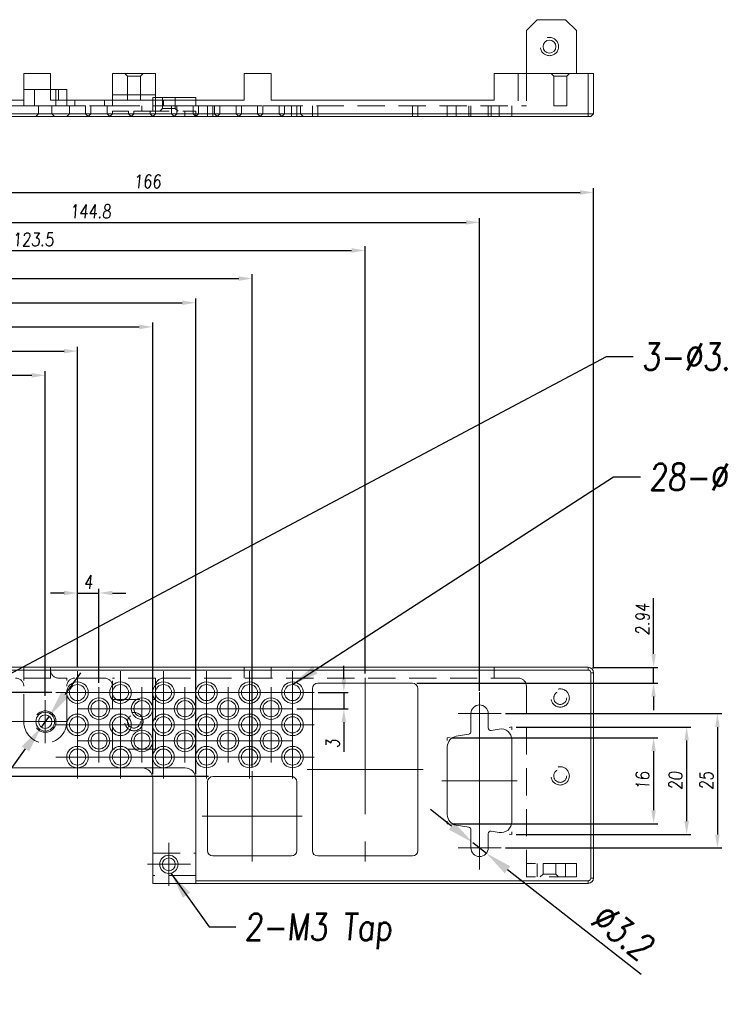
# Model space of a CAD drawing. Header units: millimetres. Extents: x 4497 to 11741, y 5958 to 12619.
# Tile 302 of 424: x 5019 to 5150, y 12169 to 12352. Entities that reach past the tile are written whole.
import ezdxf

# ---------------------------------------------------------------- set-up
doc = ezdxf.new("R2010")
doc.units = ezdxf.units.MM
doc.header["$LTSCALE"] = 0.8
doc.header["$PDMODE"] = 3
doc.header["$PDSIZE"] = 0.3125
doc.linetypes.add('CENTER', pattern=[50.8, 31.75, -6.35, 6.35, -6.35])
doc.linetypes.add('HIDDEN', pattern=[9.525, 6.35, -3.175])
doc.layers.get('0').update_dxf_attribs({"linetype": 'CONTINUOUS', "lineweight": 0})
doc.layers.get('Defpoints').update_dxf_attribs({"linetype": 'CONTINUOUS', "lineweight": 0})
for name, color, linetype, lineweight in [('1', 2, 'CENTER', 0), ('2', 3, 'CONTINUOUS', 0), ('3', 5, 'HIDDEN', 0), ('P', 1, 'CONTINUOUS', 0)]:
    doc.layers.add(name, color=color, linetype=linetype, lineweight=lineweight)
doc.styles.get("Standard").update_dxf_attribs({"font": 'romans.shx', "width": 0.8, "oblique": 5, "bigfont": 'whgtxt.shx'})
doc.dimstyles.get("Standard").update_dxf_attribs({"dimtxt": 2.5, "dimasz": 2.5, "dimexe": 0.8, "dimexo": 0.8, "dimgap": 0.8, "dimtad": 1, "dimdsep": 46, "dimtxsty": 'Standard', "dimcen": 0, "dimclrd": 3, "dimclre": 3, "dimclrt": 3, "dimazin": 0, "dimtp": 0.001, "dimtm": 0.001, "dimtfac": 1, "dimtmove": 0, "dimatfit": 3, "dimfxl": 0, "dimtolj": 1, "dimarcsym": 0})

# ---------------------------------------------------------------- blocks, each defined once
blk = doc.blocks.new('*D1042')
at = {"layer": '2', "color": 3, "lineweight": -2}
for p, q in [((5027.35, 12226.71), (5030.29, 12230.75)), ((5024.4, 12222.66), (5022.93, 12220.64)), ((4985.38, 12169.06), (5019.99, 12216.6))]:
    blk.add_line(p, q, dxfattribs=at)
at = {"layer": '2', "color": 3}
for points in [[(5026.67, 12227.2), (5028.02, 12226.22), (5024.4, 12222.66)], [(5019.32, 12217.09), (5020.66, 12216.11), (5022.93, 12220.64)]]:
    blk.add_solid(points, dxfattribs=at)
at = {"layer": 'Defpoints', "color": 0}
for p in [(5024.4, 12222.66), (5022.93, 12220.64)]:
    blk.add_point(p, dxfattribs=at)
at = {"layer": '2', "color": 3, "insert": (4995.79, 12190.32), "char_height": 5, "attachment_point": 5, "rotation": 53.9486}
blk.add_mtext('\\A1;∅2.5 Hole C0.5', dxfattribs=at)
blk = doc.blocks.new('*D1044')
at = {"layer": '2', "color": 3, "lineweight": -2}
for p, q in [((5099.27, 12202.22), (5095.33, 12205.3)), ((5103.21, 12199.14), (5105.73, 12197.17)), ((5134.54, 12174.63), (5109.67, 12194.09))]:
    blk.add_line(p, q, dxfattribs=at)
at = {"layer": '2', "color": 3}
for points in [[(5099.78, 12202.88), (5098.76, 12201.56), (5103.21, 12199.14)], [(5110.18, 12194.74), (5109.15, 12193.43), (5105.73, 12197.17)]]:
    blk.add_solid(points, dxfattribs=at)
at = {"layer": 'Defpoints', "color": 0}
for p in [(5103.21, 12199.14), (5105.73, 12197.17)]:
    blk.add_point(p, dxfattribs=at)
at = {"layer": '2', "color": 3, "insert": (5131.09, 12182.53), "char_height": 5, "attachment_point": 5, "rotation": 321.9613}
blk.add_mtext('\\A1;∅3.2', dxfattribs=at)
blk = doc.blocks.new('*D1057')
at = {"layer": '2', "color": 3, "lineweight": -2}
for p, q in [((4959.67, 12231.55), (4959.67, 12286.88)), ((4962.17, 12286.08), (5021.17, 12286.08)), ((5023.67, 12226.45), (5023.67, 12286.88))]:
    blk.add_line(p, q, dxfattribs=at)
at = {"layer": '2', "color": 3}
for points in [[(4962.17, 12286.5), (4962.17, 12285.66), (4959.67, 12286.08)], [(5021.17, 12286.5), (5021.17, 12285.66), (5023.67, 12286.08)]]:
    blk.add_solid(points, dxfattribs=at)
at = {"layer": 'Defpoints', "color": 0}
for p in [(5023.67, 12286.08), (4959.67, 12230.75), (5023.67, 12225.65)]:
    blk.add_point(p, dxfattribs=at)
at = {"layer": '2', "color": 3, "insert": (4991.67, 12288.13), "char_height": 2.5, "attachment_point": 5}
blk.add_mtext('\\A1;64', dxfattribs=at)
blk = doc.blocks.new('*D1058')
at = {"layer": '2', "color": 3, "lineweight": -2}
for p, q in [((4959.67, 12231.55), (4959.67, 12291.38)), ((4962.17, 12290.58), (5027.17, 12290.58)), ((5029.67, 12231.85), (5029.67, 12291.38))]:
    blk.add_line(p, q, dxfattribs=at)
at = {"layer": '2', "color": 3}
for points in [[(4962.17, 12291), (4962.17, 12290.16), (4959.67, 12290.58)], [(5027.17, 12291), (5027.17, 12290.16), (5029.67, 12290.58)]]:
    blk.add_solid(points, dxfattribs=at)
at = {"layer": 'Defpoints', "color": 0}
for p in [(5029.67, 12290.58), (5029.67, 12231.05), (4959.67, 12230.75)]:
    blk.add_point(p, dxfattribs=at)
at = {"layer": '2', "color": 3, "insert": (4994.67, 12292.63), "char_height": 2.5, "attachment_point": 5}
blk.add_mtext('\\A1;70', dxfattribs=at)
blk = doc.blocks.new('*D1059')
at = {"layer": '2', "color": 3, "lineweight": -2}
for p, q in [((4959.67, 12231.55), (4959.67, 12295.88)), ((4962.17, 12295.08), (5041.17, 12295.08)), ((5043.67, 12211.85), (5043.67, 12295.88))]:
    blk.add_line(p, q, dxfattribs=at)
at = {"layer": '2', "color": 3}
for points in [[(4962.17, 12295.5), (4962.17, 12294.66), (4959.67, 12295.08)], [(5041.17, 12295.5), (5041.17, 12294.66), (5043.67, 12295.08)]]:
    blk.add_solid(points, dxfattribs=at)
at = {"layer": 'Defpoints', "color": 0}
for p in [(5043.67, 12295.08), (4959.67, 12230.75), (5043.67, 12211.05)]:
    blk.add_point(p, dxfattribs=at)
at = {"layer": '2', "color": 3, "insert": (5001.67, 12297.13), "char_height": 2.5, "attachment_point": 5}
blk.add_mtext('\\A1;84', dxfattribs=at)
blk = doc.blocks.new('*D1060')
at = {"layer": '2', "color": 3, "lineweight": -2}
for p, q in [((4959.67, 12231.55), (4959.67, 12300.38)), ((4962.17, 12299.58), (5049.17, 12299.58)), ((5051.67, 12211.85), (5051.67, 12300.38))]:
    blk.add_line(p, q, dxfattribs=at)
at = {"layer": '2', "color": 3}
for points in [[(4962.17, 12300), (4962.17, 12299.16), (4959.67, 12299.58)], [(5049.17, 12300), (5049.17, 12299.16), (5051.67, 12299.58)]]:
    blk.add_solid(points, dxfattribs=at)
at = {"layer": 'Defpoints', "color": 0}
for p in [(5051.67, 12299.58), (4959.67, 12230.75), (5051.67, 12211.05)]:
    blk.add_point(p, dxfattribs=at)
at = {"layer": '2', "color": 3, "insert": (5005.67, 12301.63), "char_height": 2.5, "attachment_point": 5}
blk.add_mtext('\\A1;92', dxfattribs=at)
blk = doc.blocks.new('*D1061')
at = {"layer": '2', "color": 3, "lineweight": -2}
for p, q in [((4959.67, 12231.55), (4959.67, 12304.88)), ((5062.17, 12213.25), (5062.17, 12304.88)), ((4962.17, 12304.08), (5059.67, 12304.08))]:
    blk.add_line(p, q, dxfattribs=at)
at = {"layer": '2', "color": 3}
for points in [[(4962.17, 12304.5), (4962.17, 12303.66), (4959.67, 12304.08)], [(5059.67, 12304.5), (5059.67, 12303.66), (5062.17, 12304.08)]]:
    blk.add_solid(points, dxfattribs=at)
at = {"layer": 'Defpoints', "color": 0}
for p in [(5062.17, 12304.08), (4959.67, 12230.75), (5062.17, 12212.45)]:
    blk.add_point(p, dxfattribs=at)
at = {"layer": '2', "color": 3, "insert": (5010.92, 12306.13), "char_height": 2.5, "attachment_point": 5}
blk.add_mtext('\\A1;102.5', dxfattribs=at)
blk = doc.blocks.new('*D1062')
at = {"layer": '2', "color": 3, "lineweight": -2}
for p, q in [((4959.67, 12231.55), (4959.67, 12310.11)), ((5083.17, 12230.61), (5083.17, 12310.11)), ((4962.17, 12309.31), (5080.67, 12309.31))]:
    blk.add_line(p, q, dxfattribs=at)
at = {"layer": '2', "color": 3}
for points in [[(4962.17, 12309.72), (4962.17, 12308.89), (4959.67, 12309.31)], [(5080.67, 12309.72), (5080.67, 12308.89), (5083.17, 12309.31)]]:
    blk.add_solid(points, dxfattribs=at)
at = {"layer": 'Defpoints', "color": 0}
for p in [(5083.17, 12309.31), (4959.67, 12230.75), (5083.17, 12229.81)]:
    blk.add_point(p, dxfattribs=at)
at = {"layer": '2', "color": 3, "insert": (5021.42, 12311.36), "char_height": 2.5, "attachment_point": 5}
blk.add_mtext('\\A1;123.5', dxfattribs=at)
blk = doc.blocks.new('*D1063')
at = {"layer": '2', "color": 3, "lineweight": -2}
for p, q in [((4959.67, 12231.55), (4959.67, 12320.9)), ((5125.67, 12231.55), (5125.67, 12320.9)), ((4962.17, 12320.1), (5123.17, 12320.1))]:
    blk.add_line(p, q, dxfattribs=at)
at = {"layer": '2', "color": 3}
for points in [[(4962.17, 12320.51), (4962.17, 12319.68), (4959.67, 12320.1)], [(5123.17, 12320.51), (5123.17, 12319.68), (5125.67, 12320.1)]]:
    blk.add_solid(points, dxfattribs=at)
at = {"layer": 'Defpoints', "color": 0}
for p in [(5125.67, 12320.1), (4959.67, 12230.75), (5125.67, 12230.75)]:
    blk.add_point(p, dxfattribs=at)
at = {"layer": '2', "color": 3, "insert": (5042.67, 12322.15), "char_height": 2.5, "attachment_point": 5}
blk.add_mtext('\\A1;166', dxfattribs=at)
blk = doc.blocks.new('*D1064')
at = {"layer": '2', "color": 3, "lineweight": -2}
for p, q in [((5029.67, 12231.85), (5029.67, 12246.38)), ((5033.67, 12228.85), (5033.67, 12246.38)), ((5027.17, 12245.58), (5024.67, 12245.58)), ((5029.67, 12245.58), (5033.67, 12245.58)), ((5036.17, 12245.58), (5038.67, 12245.58))]:
    blk.add_line(p, q, dxfattribs=at)
at = {"layer": '2', "color": 3}
for points in [[(5027.17, 12246), (5027.17, 12245.16), (5029.67, 12245.58)], [(5036.17, 12246), (5036.17, 12245.16), (5033.67, 12245.58)]]:
    blk.add_solid(points, dxfattribs=at)
at = {"layer": 'Defpoints', "color": 0}
for p in [(5033.67, 12245.58), (5029.67, 12231.05), (5033.67, 12228.05)]:
    blk.add_point(p, dxfattribs=at)
at = {"layer": '2', "color": 3, "insert": (5031.67, 12247.63), "char_height": 2.5, "attachment_point": 5}
blk.add_mtext('\\A1;4', dxfattribs=at)
blk = doc.blocks.new('*D1065')
at = {"layer": '2', "color": 3, "lineweight": -2}
for p, q in [((5079.22, 12229.55), (5079.22, 12232.05)), ((5074.47, 12227.05), (5080.02, 12227.05)), ((5079.22, 12227.05), (5079.22, 12224.05)), ((5070.47, 12224.05), (5080.02, 12224.05)), ((5079.22, 12221.55), (5079.22, 12216.04))]:
    blk.add_line(p, q, dxfattribs=at)
at = {"layer": '2', "color": 3}
for points in [[(5078.8, 12229.55), (5079.63, 12229.55), (5079.22, 12227.05)], [(5078.8, 12221.55), (5079.63, 12221.55), (5079.22, 12224.05)]]:
    blk.add_solid(points, dxfattribs=at)
at = {"layer": 'Defpoints', "color": 0}
for p in [(5073.67, 12227.05), (5069.67, 12224.05), (5079.22, 12224.05)]:
    blk.add_point(p, dxfattribs=at)
at = {"layer": '2', "color": 3, "insert": (5077.17, 12217.55), "char_height": 2.5, "attachment_point": 5, "rotation": 90}
blk.add_mtext('\\A1;3', dxfattribs=at)
blk = doc.blocks.new('*D1066')
at = {"layer": '2', "color": 3, "lineweight": -2}
for p, q in [((5136.84, 12234.25), (5136.84, 12244.62)), ((5125.47, 12231.75), (5137.64, 12231.75)), ((5136.84, 12228.81), (5136.84, 12231.75)), ((5092.77, 12228.81), (5137.64, 12228.81)), ((5136.84, 12226.31), (5136.84, 12223.81))]:
    blk.add_line(p, q, dxfattribs=at)
at = {"layer": '2', "color": 3}
for points in [[(5136.42, 12234.25), (5137.25, 12234.25), (5136.84, 12231.75)], [(5136.42, 12226.31), (5137.25, 12226.31), (5136.84, 12228.81)]]:
    blk.add_solid(points, dxfattribs=at)
at = {"layer": 'Defpoints', "color": 0}
for p in [(5124.67, 12231.75), (5091.97, 12228.81), (5136.84, 12228.81)]:
    blk.add_point(p, dxfattribs=at)
at = {"layer": '2', "color": 3, "insert": (5134.79, 12240.69), "char_height": 2.5, "attachment_point": 5, "rotation": 90}
blk.add_mtext('\\A1;2.94', dxfattribs=at)
blk = doc.blocks.new('*D1067')
at = {"layer": '2', "color": 3, "lineweight": -2}
for p, q in [((4948.01, 12234.25), (4948.01, 12242.69)), ((4959.87, 12231.75), (4947.21, 12231.75)), ((4948.01, 12227.05), (4948.01, 12231.75)), ((5024.87, 12227.05), (4947.21, 12227.05)), ((4948.01, 12224.55), (4948.01, 12222.05))]:
    blk.add_line(p, q, dxfattribs=at)
at = {"layer": '2', "color": 3}
for points in [[(4947.6, 12234.25), (4948.43, 12234.25), (4948.01, 12231.75)], [(4947.6, 12224.55), (4948.43, 12224.55), (4948.01, 12227.05)]]:
    blk.add_solid(points, dxfattribs=at)
at = {"layer": 'Defpoints', "color": 0}
for p in [(4960.67, 12231.75), (4948.01, 12227.05), (5025.67, 12227.05)]:
    blk.add_point(p, dxfattribs=at)
at = {"layer": '2', "color": 3, "insert": (4945.96, 12239.72), "char_height": 2.5, "attachment_point": 5, "rotation": 90}
blk.add_mtext('\\A1;4.7', dxfattribs=at)
blk = doc.blocks.new('*D1072')
at = {"layer": '2', "color": 3, "lineweight": -2}
for p, q in [((4959.87, 12231.75), (4924.71, 12231.75)), ((4925.51, 12229.25), (4925.51, 12213.95)), ((5054.05, 12211.45), (4924.71, 12211.45))]:
    blk.add_line(p, q, dxfattribs=at)
at = {"layer": '2', "color": 3}
for points in [[(4925.1, 12229.25), (4925.93, 12229.25), (4925.51, 12231.75)], [(4925.1, 12213.95), (4925.93, 12213.95), (4925.51, 12211.45)]]:
    blk.add_solid(points, dxfattribs=at)
at = {"layer": 'Defpoints', "color": 0}
for p in [(4960.67, 12231.75), (4925.51, 12211.45), (5054.85, 12211.45)]:
    blk.add_point(p, dxfattribs=at)
at = {"layer": '2', "color": 3, "insert": (4923.46, 12221.6), "char_height": 2.5, "attachment_point": 5, "rotation": 90}
blk.add_mtext('\\A1;20.3', dxfattribs=at)
blk = doc.blocks.new('*D1090')
at = {"layer": '2', "color": 3, "lineweight": -2}
for p, q in [((5099.27, 12218.65), (5137.64, 12218.65)), ((5136.84, 12216.15), (5136.84, 12205.15)), ((5099.27, 12202.65), (5137.64, 12202.65))]:
    blk.add_line(p, q, dxfattribs=at)
at = {"layer": '2', "color": 3}
for points in [[(5136.42, 12216.15), (5137.25, 12216.15), (5136.84, 12218.65)], [(5136.42, 12205.15), (5137.25, 12205.15), (5136.84, 12202.65)]]:
    blk.add_solid(points, dxfattribs=at)
at = {"layer": 'Defpoints', "color": 0}
for p in [(5098.47, 12218.65), (5098.47, 12202.65), (5136.84, 12202.65)]:
    blk.add_point(p, dxfattribs=at)
at = {"layer": '2', "color": 3, "insert": (5134.79, 12210.65), "char_height": 2.5, "attachment_point": 5, "rotation": 90}
blk.add_mtext('\\A1;16', dxfattribs=at)
blk = doc.blocks.new('*D1091')
at = {"layer": '2', "color": 3, "lineweight": -2}
for p, q in [((5111.27, 12220.65), (5143.78, 12220.65)), ((5142.98, 12218.15), (5142.98, 12203.15)), ((5111.27, 12200.65), (5143.78, 12200.65))]:
    blk.add_line(p, q, dxfattribs=at)
at = {"layer": '2', "color": 3}
for points in [[(5142.57, 12218.15), (5143.4, 12218.15), (5142.98, 12220.65)], [(5142.57, 12203.15), (5143.4, 12203.15), (5142.98, 12200.65)]]:
    blk.add_solid(points, dxfattribs=at)
at = {"layer": 'Defpoints', "color": 0}
for p in [(5110.47, 12220.65), (5110.47, 12200.65), (5142.98, 12200.65)]:
    blk.add_point(p, dxfattribs=at)
at = {"layer": '2', "color": 3, "insert": (5140.93, 12210.65), "char_height": 2.5, "attachment_point": 5, "rotation": 90}
blk.add_mtext('\\A1;20', dxfattribs=at)
blk = doc.blocks.new('*D1092')
at = {"layer": '2', "color": 3, "lineweight": -2}
for p, q in [((4959.67, 12231.55), (4959.67, 12315.34)), ((5104.47, 12227.38), (5104.47, 12315.34)), ((4962.17, 12314.54), (5101.97, 12314.54))]:
    blk.add_line(p, q, dxfattribs=at)
at = {"layer": '2', "color": 3}
for points in [[(4962.17, 12314.95), (4962.17, 12314.12), (4959.67, 12314.54)], [(5101.97, 12314.95), (5101.97, 12314.12), (5104.47, 12314.54)]]:
    blk.add_solid(points, dxfattribs=at)
at = {"layer": 'Defpoints', "color": 0}
for p in [(5104.47, 12314.54), (4959.67, 12230.75), (5104.47, 12226.58)]:
    blk.add_point(p, dxfattribs=at)
at = {"layer": '2', "color": 3, "insert": (5032.07, 12316.59), "char_height": 2.5, "attachment_point": 5}
blk.add_mtext('\\A1;144.8', dxfattribs=at)
blk = doc.blocks.new('*D1099')
at = {"layer": '2', "color": 3, "lineweight": -2}
for p, q in [((5109.27, 12223.15), (5149.51, 12223.15)), ((5148.71, 12220.65), (5148.71, 12200.65)), ((5109.27, 12198.15), (5149.51, 12198.15))]:
    blk.add_line(p, q, dxfattribs=at)
at = {"layer": '2', "color": 3}
for points in [[(5148.3, 12220.65), (5149.13, 12220.65), (5148.71, 12223.15)], [(5148.3, 12200.65), (5149.13, 12200.65), (5148.71, 12198.15)]]:
    blk.add_solid(points, dxfattribs=at)
at = {"layer": 'Defpoints', "color": 0}
for p in [(5108.47, 12223.15), (5108.47, 12198.15), (5148.71, 12198.15)]:
    blk.add_point(p, dxfattribs=at)
at = {"layer": '2', "color": 3, "insert": (5146.66, 12210.65), "char_height": 2.5, "attachment_point": 5, "rotation": 90}
blk.add_mtext('\\A1;25', dxfattribs=at)

msp = doc.modelspace()

# ---------------------------------------------------------------- linework, layer by layer
at = {"linetype": 'Continuous'}
for p, q in [((5115.167, 12352.242), (5113.167, 12350.242)), ((5115.167, 12352.242), (5120.467, 12352.242)), ((5122.467, 12350.242), (5120.467, 12352.242)), ((5113.167, 12342.242), (5113.167, 12350.242)), ((5122.467, 12342.242), (5122.467, 12350.242)), ((5019.667, 12337.242), (5019.667, 12342.242)), ((5019.667, 12342.242), (5024.667, 12342.242)), ((5024.667, 12337.242), (5024.667, 12342.242)), ((5036.167, 12337.242), (5036.167, 12342.242)), ((5036.167, 12342.242), (5044.167, 12342.242)), ((5044.167, 12342.242), (5044.167, 12337.242)), ((5060.667, 12342.242), (5065.667, 12342.242)), ((5060.667, 12337.242), (5060.667, 12342.242)), ((5065.667, 12337.242), (5065.667, 12342.242)), ((5107.167, 12342.242), (5125.667, 12342.242)), ((5107.167, 12342.242), (5107.167, 12337.242)), ((5124.667, 12334.242), (5124.667, 12342.242)), ((5125.667, 12334.742), (5125.667, 12342.242)), ((5024.667, 12339.242), (5027.667, 12339.242)), ((5026.167, 12337.242), (5026.167, 12339.242)), ((5027.667, 12339.242), (5027.667, 12337.242)), ((5019.667, 12337.242), (4978.167, 12337.242)), ((5060.667, 12337.242), (5024.667, 12337.242)), ((5036.167, 12338.242), (5044.167, 12338.242)), ((5044.167, 12337.742), (5051.667, 12337.742)), ((5051.667, 12337.242), (5051.667, 12337.742)), ((5107.167, 12337.242), (5065.667, 12337.242)), ((4959.667, 12334.742), (5125.667, 12334.742)), ((4960.167, 12334.242), (5125.167, 12334.242)), ((5125.667, 12334.742), (5125.167, 12334.242)), ((5125.667, 12230.754), (5125.167, 12230.754)), ((5125.167, 12192.554), (5125.167, 12230.754)), ((5125.667, 12230.754), (5125.667, 12192.554)), ((5073.367, 12227.814), (5073.367, 12197.654)), ((5092.967, 12197.654), (5092.967, 12227.814)), ((5102.867, 12223.154), (5102.867, 12219.811)), ((5106.067, 12220.511), (5106.067, 12223.154)), ((5108.139, 12220.266), (5106.65, 12220.018)), ((5102.45, 12219.318), (5100.139, 12218.933)), ((5110.467, 12203.015), (5110.467, 12218.293)), ((5098.467, 12216.96), (5098.467, 12204.348)), ((5049.667, 12213.054), (4974.967, 12213.054)), ((5043.667, 12191.554), (5043.667, 12211.054)), ((5051.667, 12191.554), (5051.667, 12211.054)), ((5069.482, 12211.454), (5054.852, 12211.454)), ((5053.852, 12210.454), (5053.852, 12197.654)), ((5070.482, 12197.654), (5070.482, 12210.454)), ((5100.139, 12202.376), (5102.45, 12201.99)), ((5102.867, 12201.497), (5102.867, 12198.154)), ((5106.067, 12198.154), (5106.067, 12200.797)), ((5106.65, 12201.29), (5108.139, 12201.042)), ((5054.852, 12196.654), (5069.482, 12196.654)), ((5074.367, 12196.654), (5091.967, 12196.654)), ((5125.167, 12192.554), (5125.667, 12192.554)), ((5043.667, 12191.554), (5124.667, 12191.554)), ((5051.667, 12192.054), (5124.667, 12192.054)), ((5124.667, 12192.054), (5124.667, 12191.554))]:
    msp.add_line(p, q, dxfattribs=at)
for centre, radius in [((5117.467, 12347.242), 1.2), ((5029.667, 12227.054), 2), ((5029.667, 12227.054), 1.5), ((5037.667, 12227.054), 2), ((5037.667, 12227.054), 1.5), ((5045.667, 12227.054), 2), ((5045.667, 12227.054), 1.5), ((5053.667, 12227.054), 2), ((5053.667, 12227.054), 1.5), ((5061.667, 12227.054), 2), ((5061.667, 12227.054), 1.5), ((5069.667, 12227.054), 2), ((5069.667, 12227.054), 1.5), ((5033.667, 12224.054), 2), ((5033.667, 12224.054), 1.5), ((5041.667, 12224.054), 2), ((5041.667, 12224.054), 1.5), ((5049.667, 12224.054), 2), ((5049.667, 12224.054), 1.5), ((5057.667, 12224.054), 2), ((5057.667, 12224.054), 1.5), ((5065.667, 12224.054), 2), ((5065.667, 12224.054), 1.5), ((5023.667, 12221.654), 1.75), ((5023.667, 12221.654), 1.25), ((5029.667, 12221.054), 2), ((5029.667, 12221.054), 1.5), ((5037.667, 12221.054), 2), ((5037.667, 12221.054), 1.5), ((5045.667, 12221.054), 2), ((5045.667, 12221.054), 1.5), ((5053.667, 12221.054), 2), ((5053.667, 12221.054), 1.5), ((5061.667, 12221.054), 2), ((5061.667, 12221.054), 1.5), ((5069.667, 12221.054), 2), ((5069.667, 12221.054), 1.5), ((5033.667, 12218.054), 2), ((5041.667, 12218.054), 2), ((5049.667, 12218.054), 2), ((5057.667, 12218.054), 2), ((5065.667, 12218.054), 2), ((5033.667, 12218.054), 1.5), ((5041.667, 12218.054), 1.5), ((5049.667, 12218.054), 1.5), ((5057.667, 12218.054), 1.5), ((5065.667, 12218.054), 1.5), ((5029.667, 12215.054), 2), ((5029.667, 12215.054), 1.5), ((5037.667, 12215.054), 2), ((5037.667, 12215.054), 1.5), ((5045.667, 12215.054), 2), ((5045.667, 12215.054), 1.5), ((5053.667, 12215.054), 2), ((5053.667, 12215.054), 1.5), ((5061.667, 12215.054), 2), ((5061.667, 12215.054), 1.5), ((5069.667, 12215.054), 2), ((5069.667, 12215.054), 1.5), ((5046.667, 12195.104), 1.7), ((5046.667, 12195.104), 1.2)]:
    msp.add_circle(centre, radius, dxfattribs=at)
for centre, radius, start, end in [((5104.467, 12223.154), 1.6, 0, 180), ((5106.567, 12220.511), 0.5, 180, 279.46232), ((5108.467, 12218.293), 2, 0, 99.46232), ((5100.467, 12216.96), 2, 99.46232, 180), ((5102.367, 12219.811), 0.5, 279.46232, 0), ((5041.667, 12211.054), 2, 0, 90), ((5049.667, 12211.054), 2, 0, 90), ((5054.852, 12210.454), 1, 90, 180), ((5069.482, 12210.454), 1, 0, 90), ((5100.467, 12204.348), 2, 180, 260.53768), ((5102.367, 12201.497), 0.5, 0, 80.53768), ((5108.467, 12203.015), 2, 260.53768, 0), ((5106.567, 12200.797), 0.5, 80.53768, 180), ((5104.467, 12198.154), 1.6, 180, 0), ((5054.852, 12197.654), 1, 180, 270), ((5069.482, 12197.654), 1, 270, 0), ((5074.367, 12197.654), 1, 180, 270), ((5091.967, 12197.654), 1, 270, 0), ((5124.667, 12192.554), 1, 270, 0), ((5124.667, 12192.554), 0.5, 270, 0)]:
    msp.add_arc(centre, radius, start, end, dxfattribs=at)
at = {"layer": '1'}
for p, q in [((5029.667, 12223.054), (5029.667, 12231.054)), ((5037.667, 12223.054), (5037.667, 12231.054)), ((5045.667, 12223.054), (5045.667, 12231.054)), ((5053.667, 12223.054), (5053.667, 12231.054)), ((5061.667, 12223.054), (5061.667, 12231.054)), ((5069.667, 12223.054), (5069.667, 12231.054)), ((5083.167, 12229.814), (5083.167, 12195.654)), ((5033.667, 12220.054), (5033.667, 12228.054)), ((5041.667, 12220.054), (5041.667, 12228.054)), ((5049.667, 12220.054), (5049.667, 12228.054)), ((5057.667, 12220.054), (5057.667, 12228.054)), ((5065.667, 12220.054), (5065.667, 12228.054)), ((5023.667, 12217.654), (5023.667, 12225.654)), ((5025.667, 12227.054), (5033.667, 12227.054)), ((5033.667, 12227.054), (5041.667, 12227.054)), ((5041.667, 12227.054), (5049.667, 12227.054)), ((5049.667, 12227.054), (5057.667, 12227.054)), ((5057.667, 12227.054), (5065.667, 12227.054)), ((5065.667, 12227.054), (5073.667, 12227.054)), ((5104.467, 12219.154), (5104.467, 12227.154)), ((5104.467, 12194.729), (5104.467, 12226.579)), ((5029.667, 12217.054), (5029.667, 12225.054)), ((5029.667, 12224.054), (5037.667, 12224.054)), ((5037.667, 12217.054), (5037.667, 12225.054)), ((5037.667, 12224.054), (5045.667, 12224.054)), ((5045.667, 12217.054), (5045.667, 12225.054)), ((5045.667, 12224.054), (5053.667, 12224.054)), ((5053.667, 12217.054), (5053.667, 12225.054)), ((5053.667, 12224.054), (5061.667, 12224.054)), ((5061.667, 12217.054), (5061.667, 12225.054)), ((5061.667, 12224.054), (5069.667, 12224.054)), ((5069.667, 12217.054), (5069.667, 12225.054)), ((5033.667, 12214.054), (5033.667, 12222.054)), ((5041.667, 12214.054), (5041.667, 12222.054)), ((5049.667, 12214.054), (5049.667, 12222.054)), ((5057.667, 12214.054), (5057.667, 12222.054)), ((5065.667, 12214.054), (5065.667, 12222.054)), ((5100.467, 12223.154), (5108.467, 12223.154)), ((5011.867, 12221.654), (5019.867, 12221.654)), ((5019.667, 12221.654), (5027.667, 12221.654)), ((5025.667, 12221.054), (5033.667, 12221.054)), ((5033.667, 12221.054), (5041.667, 12221.054)), ((5041.667, 12221.054), (5049.667, 12221.054)), ((5049.667, 12221.054), (5057.667, 12221.054)), ((5057.667, 12221.054), (5065.667, 12221.054)), ((5065.667, 12221.054), (5073.667, 12221.054)), ((5110.467, 12220.654), (5109.967, 12220.571)), ((5110.467, 12220.147), (5110.467, 12220.654)), ((5029.667, 12211.054), (5029.667, 12219.054)), ((5037.667, 12211.054), (5037.667, 12219.054)), ((5045.667, 12211.054), (5045.667, 12219.054)), ((5053.667, 12211.054), (5053.667, 12219.054)), ((5061.667, 12211.054), (5061.667, 12219.054)), ((5069.667, 12211.054), (5069.667, 12219.054)), ((5098.967, 12218.737), (5098.467, 12218.654)), ((5098.467, 12218.654), (5098.467, 12218.147)), ((5029.667, 12218.054), (5037.667, 12218.054)), ((5037.667, 12218.054), (5045.667, 12218.054)), ((5045.667, 12218.054), (5053.667, 12218.054)), ((5053.667, 12218.054), (5061.667, 12218.054)), ((5061.667, 12218.054), (5069.667, 12218.054)), ((5025.667, 12215.054), (5033.667, 12215.054)), ((5033.667, 12215.054), (5041.667, 12215.054)), ((5041.667, 12215.054), (5049.667, 12215.054)), ((5049.667, 12215.054), (5057.667, 12215.054)), ((5057.667, 12215.054), (5065.667, 12215.054)), ((5065.667, 12215.054), (5073.667, 12215.054)), ((5072.367, 12212.734), (5093.967, 12212.734)), ((5062.167, 12212.454), (5062.167, 12195.654)), ((5097.467, 12210.654), (5111.467, 12210.654)), ((5052.852, 12204.054), (5071.482, 12204.054)), ((5098.467, 12203.161), (5098.467, 12202.654)), ((5098.467, 12202.654), (5098.967, 12202.571)), ((5104.467, 12194.154), (5104.467, 12202.154)), ((5109.967, 12200.737), (5110.467, 12200.654)), ((5110.467, 12200.654), (5110.467, 12201.161)), ((5046.667, 12191.104), (5046.667, 12199.104)), ((5100.467, 12198.154), (5108.467, 12198.154)), ((5042.667, 12195.104), (5050.667, 12195.104))]:
    msp.add_line(p, q, dxfattribs=at)
at = {"layer": '3'}
for p, q in [((5038.467, 12342.242), (5038.967, 12341.742)), ((5038.967, 12341.742), (5038.967, 12337.242)), ((5038.967, 12337.242), (5038.967, 12341.742)), ((5041.367, 12341.742), (5038.967, 12341.742)), ((5041.867, 12342.242), (5041.367, 12341.742)), ((5041.367, 12341.742), (5041.367, 12337.242)), ((5041.367, 12337.242), (5041.367, 12341.742)), ((5111.667, 12342.242), (5111.667, 12336.242)), ((5113.167, 12342.242), (5113.167, 12336.242)), ((5118.267, 12341.742), (5117.767, 12342.242)), ((5120.667, 12341.742), (5118.267, 12341.742)), ((5118.267, 12341.742), (5118.267, 12336.242)), ((5118.267, 12336.242), (5118.267, 12341.742)), ((5121.167, 12342.242), (5120.667, 12341.742)), ((5120.667, 12341.742), (5120.667, 12336.242)), ((5120.667, 12336.242), (5120.667, 12341.742)), ((5019.667, 12339.242), (5024.667, 12339.242)), ((5021.667, 12336.242), (5021.667, 12339.242)), ((5021.667, 12339.242), (5025.667, 12339.242)), ((5025.667, 12336.242), (5025.667, 12339.242)), ((5027.667, 12336.242), (5027.667, 12339.242)), ((5019.667, 12336.242), (5019.667, 12337.242)), ((5027.667, 12336.242), (5027.667, 12337.242)), ((5029.167, 12336.242), (5029.167, 12337.242)), ((5034.667, 12337.242), (5034.667, 12336.242)), ((5036.167, 12337.242), (5036.167, 12336.242)), ((5038.967, 12337.242), (5041.367, 12337.242)), ((5043.667, 12337.742), (5044.167, 12337.742)), ((5043.667, 12335.242), (5043.667, 12337.742)), ((5044.167, 12334.742), (5044.167, 12337.242)), ((5045.467, 12337.742), (5045.467, 12335.742)), ((5045.467, 12335.742), (5045.467, 12337.742)), ((5045.667, 12336.242), (5045.667, 12337.242)), ((5047.867, 12337.742), (5047.867, 12335.742)), ((5047.867, 12337.742), (5047.867, 12335.742)), ((5051.667, 12336.242), (5051.667, 12337.242)), ((4970.967, 12336.242), (5036.167, 12336.242)), ((5021.667, 12336.242), (5025.667, 12336.242)), ((5022.417, 12336.242), (5022.417, 12334.742)), ((5022.417, 12334.742), (5022.417, 12336.242)), ((5024.917, 12336.242), (5024.917, 12334.742)), ((5024.917, 12334.742), (5024.917, 12336.242)), ((5028.167, 12336.242), (5028.167, 12334.742)), ((5028.167, 12334.742), (5028.167, 12336.242)), ((5028.167, 12336.242), (5031.167, 12336.242)), ((5031.167, 12336.242), (5031.167, 12334.742)), ((5031.167, 12334.742), (5031.167, 12336.242)), ((5032.167, 12336.242), (5032.167, 12334.742)), ((5032.167, 12334.742), (5032.167, 12336.242)), ((5032.167, 12336.242), (5035.167, 12336.242)), ((5035.167, 12336.242), (5035.167, 12334.742)), ((5035.167, 12334.742), (5035.167, 12336.242)), ((5036.167, 12336.242), (5047.167, 12336.242)), ((5041.667, 12335.242), (5041.667, 12336.242)), ((5043.667, 12336.242), (5113.167, 12336.242)), ((5044.167, 12336.242), (5044.167, 12334.742)), ((5045.467, 12335.742), (5044.967, 12335.242)), ((5047.867, 12335.742), (5045.467, 12335.742)), ((5047.167, 12336.242), (5047.167, 12334.742)), ((5047.167, 12334.742), (5047.167, 12336.242)), ((5047.867, 12335.742), (5048.367, 12335.242)), ((5048.167, 12336.242), (5051.167, 12336.242)), ((5048.167, 12336.242), (5048.167, 12334.742)), ((5048.167, 12334.742), (5048.167, 12336.242)), ((5051.167, 12336.242), (5051.167, 12334.742)), ((5051.167, 12334.742), (5051.167, 12336.242)), ((5052.167, 12336.242), (5055.167, 12336.242)), ((5052.167, 12336.242), (5052.167, 12334.742)), ((5052.167, 12334.742), (5052.167, 12336.242)), ((5053.852, 12334.242), (5053.852, 12336.242)), ((5054.852, 12334.242), (5054.852, 12336.242)), ((5055.167, 12336.242), (5055.167, 12334.742)), ((5055.167, 12334.742), (5055.167, 12336.242)), ((5056.167, 12336.242), (5059.167, 12336.242)), ((5056.167, 12336.242), (5056.167, 12334.742)), ((5056.167, 12334.742), (5056.167, 12336.242)), ((5059.167, 12336.242), (5059.167, 12334.742)), ((5059.167, 12334.742), (5059.167, 12336.242)), ((5060.167, 12336.242), (5063.167, 12336.242)), ((5060.167, 12336.242), (5060.167, 12334.742)), ((5060.167, 12334.742), (5060.167, 12336.242)), ((5063.167, 12336.242), (5063.167, 12334.742)), ((5063.167, 12334.742), (5063.167, 12336.242)), ((5064.167, 12336.242), (5067.167, 12336.242)), ((5064.167, 12336.242), (5064.167, 12334.742)), ((5064.167, 12334.742), (5064.167, 12336.242)), ((5067.167, 12336.242), (5067.167, 12334.742)), ((5067.167, 12334.742), (5067.167, 12336.242)), ((5068.167, 12336.242), (5071.167, 12336.242)), ((5068.167, 12336.242), (5068.167, 12334.742)), ((5068.167, 12334.742), (5068.167, 12336.242)), ((5069.482, 12334.242), (5069.482, 12336.242)), ((5070.482, 12334.242), (5070.482, 12336.242)), ((5071.167, 12336.242), (5071.167, 12334.742)), ((5071.167, 12334.742), (5071.167, 12336.242)), ((5073.367, 12334.242), (5073.367, 12336.242)), ((5074.367, 12334.242), (5074.367, 12336.242)), ((5091.967, 12334.242), (5091.967, 12336.242)), ((5094.167, 12336.242), (5092.167, 12336.242)), ((5092.967, 12334.242), (5092.967, 12336.242)), ((5098.467, 12334.242), (5098.467, 12336.242)), ((5100.139, 12334.242), (5100.139, 12336.242)), ((5102.45, 12336.242), (5102.45, 12334.242)), ((5102.867, 12336.242), (5102.867, 12334.242)), ((5106.067, 12336.242), (5106.067, 12334.242)), ((5106.65, 12336.242), (5106.65, 12334.242)), ((5108.139, 12334.242), (5108.139, 12336.242)), ((5110.467, 12334.242), (5110.467, 12336.242)), ((5118.267, 12336.242), (5120.667, 12336.242)), ((5022.417, 12334.742), (5021.917, 12334.242)), ((5024.917, 12334.742), (5025.417, 12334.242)), ((5027.667, 12334.242), (5028.167, 12334.742)), ((5031.667, 12334.242), (5031.167, 12334.742)), ((5031.667, 12334.242), (5032.167, 12334.742)), ((5035.667, 12334.242), (5035.167, 12334.742)), ((5035.667, 12334.242), (5036.167, 12334.742)), ((5036.167, 12335.242), (5036.167, 12334.742)), ((5036.167, 12334.742), (5036.167, 12335.242)), ((5039.167, 12335.242), (5036.167, 12335.242)), ((5039.167, 12335.242), (5039.167, 12334.742)), ((5039.167, 12334.742), (5039.167, 12335.242)), ((5039.667, 12334.242), (5039.167, 12334.742)), ((5039.667, 12334.242), (5040.167, 12334.742)), ((5043.167, 12335.242), (5040.167, 12335.242)), ((5040.167, 12335.242), (5040.167, 12334.742)), ((5040.167, 12334.742), (5040.167, 12335.242)), ((5041.667, 12335.242), (5051.667, 12335.242)), ((5043.167, 12335.242), (5043.167, 12334.742)), ((5043.167, 12334.742), (5043.167, 12335.242)), ((5043.667, 12334.242), (5043.167, 12334.742)), ((5043.667, 12334.242), (5044.167, 12334.742)), ((5047.667, 12334.242), (5047.167, 12334.742)), ((5047.667, 12334.242), (5048.167, 12334.742)), ((5049.667, 12334.242), (5049.667, 12335.242)), ((5051.667, 12334.242), (5051.167, 12334.742)), ((5051.667, 12334.242), (5051.667, 12335.242)), ((5051.667, 12334.242), (5052.167, 12334.742)), ((5055.667, 12334.242), (5055.167, 12334.742)), ((5055.667, 12334.242), (5056.167, 12334.742)), ((5059.667, 12334.242), (5059.167, 12334.742)), ((5059.667, 12334.242), (5060.167, 12334.742)), ((5063.667, 12334.242), (5063.167, 12334.742)), ((5063.667, 12334.242), (5064.167, 12334.742)), ((5067.667, 12334.242), (5067.167, 12334.742)), ((5067.667, 12334.242), (5068.167, 12334.742)), ((5071.667, 12334.242), (5071.167, 12334.742)), ((5019.667, 12221.654), (5019.667, 12231.754)), ((5024.667, 12231.754), (5024.667, 12229.754)), ((5060.667, 12231.754), (5060.667, 12229.754)), ((5065.667, 12231.754), (5065.667, 12229.754)), ((5107.167, 12231.754), (5107.167, 12229.754)), ((5019.667, 12229.754), (5024.667, 12229.754)), ((5027.667, 12229.754), (5026.167, 12229.754)), ((5027.667, 12221.654), (5027.667, 12229.754)), ((5034.667, 12229.754), (5029.167, 12229.754)), ((5036.167, 12216.554), (5036.167, 12229.754)), ((5044.167, 12229.754), (5036.167, 12229.754)), ((5044.167, 12227.054), (5044.167, 12229.754)), ((5111.667, 12229.754), (5045.667, 12229.754)), ((5113.167, 12228.254), (5113.167, 12191.554)), ((5036.167, 12225.754), (5044.167, 12225.754)), ((5044.167, 12227.054), (5044.167, 12216.554)), ((5044.167, 12216.554), (5036.167, 12216.554)), ((5043.667, 12197.204), (5051.667, 12197.204)), ((5122.467, 12195.254), (5113.167, 12195.254)), ((5115.167, 12192.754), (5115.167, 12195.254)), ((5116.267, 12195.254), (5118.667, 12195.254)), ((5116.267, 12195.254), (5116.267, 12193.254)), ((5116.267, 12193.254), (5116.267, 12195.254)), ((5118.667, 12195.254), (5118.667, 12193.254)), ((5118.667, 12193.254), (5118.667, 12195.254)), ((5120.467, 12192.754), (5120.467, 12195.254)), ((5122.467, 12192.754), (5122.467, 12195.254)), ((5051.667, 12193.004), (5043.667, 12193.004)), ((5122.467, 12192.754), (5113.167, 12192.754)), ((5116.267, 12193.254), (5115.767, 12192.754)), ((5118.667, 12193.254), (5116.267, 12193.254)), ((5119.167, 12192.754), (5118.667, 12193.254))]:
    msp.add_line(p, q, dxfattribs=at)
for centre, radius in [((5117.467, 12347.242), 1.7), ((5119.467, 12226.054), 1.7), ((5119.467, 12226.054), 1.2), ((5023.667, 12221.654), 2), ((5040.167, 12221.654), 1.7), ((5040.167, 12221.654), 1.2), ((5119.467, 12211.554), 1.7), ((5119.467, 12211.554), 1.2)]:
    msp.add_circle(centre, radius, dxfattribs=at)
for centre, radius, start, end in [((5026.167, 12231.254), 1.5, 180, 270), ((5018.167, 12228.254), 1.5, 0, 90), ((5029.167, 12228.254), 1.5, 90, 180), ((5034.667, 12228.254), 1.5, 0, 90), ((5045.667, 12228.254), 1.5, 90, 180), ((5111.667, 12228.254), 1.5, 0, 90), ((5023.667, 12221.654), 4, 180, 0)]:
    msp.add_arc(centre, radius, start, end, dxfattribs=at)
at = {"layer": 'P', "linetype": 'Continuous'}
for p, q in [((4960.667, 12231.754), (5124.667, 12231.754)), ((4960.667, 12231.254), (5124.667, 12231.254)), ((5124.667, 12231.754), (5124.667, 12231.254)), ((5091.967, 12228.814), (5074.367, 12228.814))]:
    msp.add_line(p, q, dxfattribs=at)
for centre, radius, start, end in [((5124.667, 12230.754), 1, 0, 90), ((5124.667, 12230.754), 0.5, 0, 90), ((5074.367, 12227.814), 1, 90, 180), ((5091.967, 12227.814), 1, 0, 90)]:
    msp.add_arc(centre, radius, start, end, dxfattribs=at)

# ---------------------------------------------------------------- texts
at = {"layer": '2', "color": 3, "char_height": 5, "attachment_point": 1}
for s, insert in [('3-%%C3.5 Hole C0.5', (5134.664, 12292.064)), ('28-%%C3.0 C0.5', (5135.981, 12269.684)), ('2-M3 Tap', (5060.743, 12185.966))]:
    msp.add_mtext(s, dxfattribs=dict(at, insert=insert))

# ---------------------------------------------------------------- dimensions: what is measured, and where the dimension line sits
at = {"layer": '2'}
dim = msp.add_linear_dim(base=(5125.667, 12320.097), p1=(4959.667, 12230.754), p2=(5125.667, 12230.754), dimstyle='Standard', override={"dimazin": 2}, dxfattribs=at)
dim.commit()
dim.dimension.update_dxf_attribs({"geometry": '*D1063', "text_midpoint": (5042.667, 12320.097), "dimtype": 160})
for base, p1, p2, picture, middle in [((5104.467, 12314.537), (4959.667, 12230.754), (5104.467, 12226.579), '*D1092', (5032.067, 12316.587)), ((5083.167, 12309.307), (4959.667, 12230.754), (5083.167, 12229.814), '*D1062', (5021.417, 12311.357)), ((5062.167, 12304.08), (4959.667, 12230.754), (5062.167, 12212.454), '*D1061', (5010.917, 12306.13)), ((5051.667, 12299.58), (4959.667, 12230.754), (5051.667, 12211.054), '*D1060', (5005.667, 12301.63)), ((5043.667, 12295.08), (4959.667, 12230.754), (5043.667, 12211.054), '*D1059', (5001.667, 12297.13)), ((5029.667, 12290.58), (4959.667, 12230.754), (5029.667, 12231.054), '*D1058', (4994.667, 12292.63)), ((5023.667, 12286.08), (4959.667, 12230.754), (5023.667, 12225.654), '*D1057', (4991.667, 12288.13)), ((5033.667, 12245.58), (5029.667, 12231.054), (5033.667, 12228.054), '*D1064', (5031.667, 12247.63))]:
    dim = msp.add_linear_dim(base=base, p1=p1, p2=p2, dimstyle='Standard', override={"dimazin": 2}, dxfattribs=at)
    dim.commit()
    dim.dimension.update_dxf_attribs({"geometry": picture, "text_midpoint": middle})
for base, p1, p2, picture, middle in [((5136.838, 12228.814), (5124.667, 12231.754), (5091.967, 12228.814), '*D1066', (5136.838, 12240.686)), ((4948.014, 12227.054), (4960.667, 12231.754), (5025.667, 12227.054), '*D1067', (4948.014, 12239.722))]:
    dim = msp.add_linear_dim(base=base, p1=p1, p2=p2, angle=90, dimstyle='Standard', override={"dimazin": 2}, dxfattribs=at)
    dim.commit()
    dim.dimension.update_dxf_attribs({"geometry": picture, "text_midpoint": middle, "dimtype": 160})
for base, p1, p2, picture, middle in [((4925.514, 12211.454), (4960.667, 12231.754), (5054.852, 12211.454), '*D1072', (4923.464, 12221.604)), ((5079.218, 12224.054), (5073.667, 12227.054), (5069.667, 12224.054), '*D1065', (5077.168, 12217.546)), ((5148.712, 12198.154), (5108.467, 12223.154), (5108.467, 12198.154), '*D1099', (5146.662, 12210.654)), ((5142.984, 12200.654), (5110.467, 12220.654), (5110.467, 12200.654), '*D1091', (5140.934, 12210.654)), ((5136.838, 12202.654), (5098.467, 12218.654), (5098.467, 12202.654), '*D1090', (5134.788, 12210.654))]:
    dim = msp.add_linear_dim(base=base, p1=p1, p2=p2, angle=90, dimstyle='Standard', override={"dimazin": 2}, dxfattribs=at)
    dim.commit()
    dim.dimension.update_dxf_attribs({"geometry": picture, "text_midpoint": middle})
dim = msp.add_diameter_dim_2p(p1=(5024.403, 12222.665), p2=(5022.932, 12220.643), text='<> Hole C0.5', dimstyle='Standard', override={"dimscale": 2, "dimazin": 2}, dxfattribs=at)
dim.commit()
dim.dimension.update_dxf_attribs({"geometry": '*D1042', "text_midpoint": (4999.106, 12187.912), "dimtype": 163})
dim = msp.add_diameter_dim_2p(p1=(5103.207, 12199.14), p2=(5105.728, 12197.168), dimstyle='Standard', override={"dimscale": 2, "dimazin": 2}, dxfattribs=at)
dim.commit()
dim.dimension.update_dxf_attribs({"geometry": '*D1044', "text_midpoint": (5128.561, 12179.304), "dimtype": 163})

# ---------------------------------------------------------------- leaders
at = {"layer": '2', "annotation_type": 0, "has_hookline": 1, "hookline_direction": 0}
for points, text_width in [([(5003.698, 12223.404), (5128.064, 12289.564), (5133.064, 12289.564)], 52.298), ([(5069.667, 12228.554), (5129.381, 12267.184), (5134.381, 12267.184)], 40.845), ([(5047.055, 12193.449), (5054.143, 12183.466), (5059.143, 12183.466)], 29.036)]:
    msp.add_leader(points, dimstyle='Standard', override={"dimscale": 2, "dimgap": 0.8, "dimtad": 0, "dimazin": 2}, dxfattribs=dict(at, text_width=text_width))

doc.saveas('drawing.dxf')
